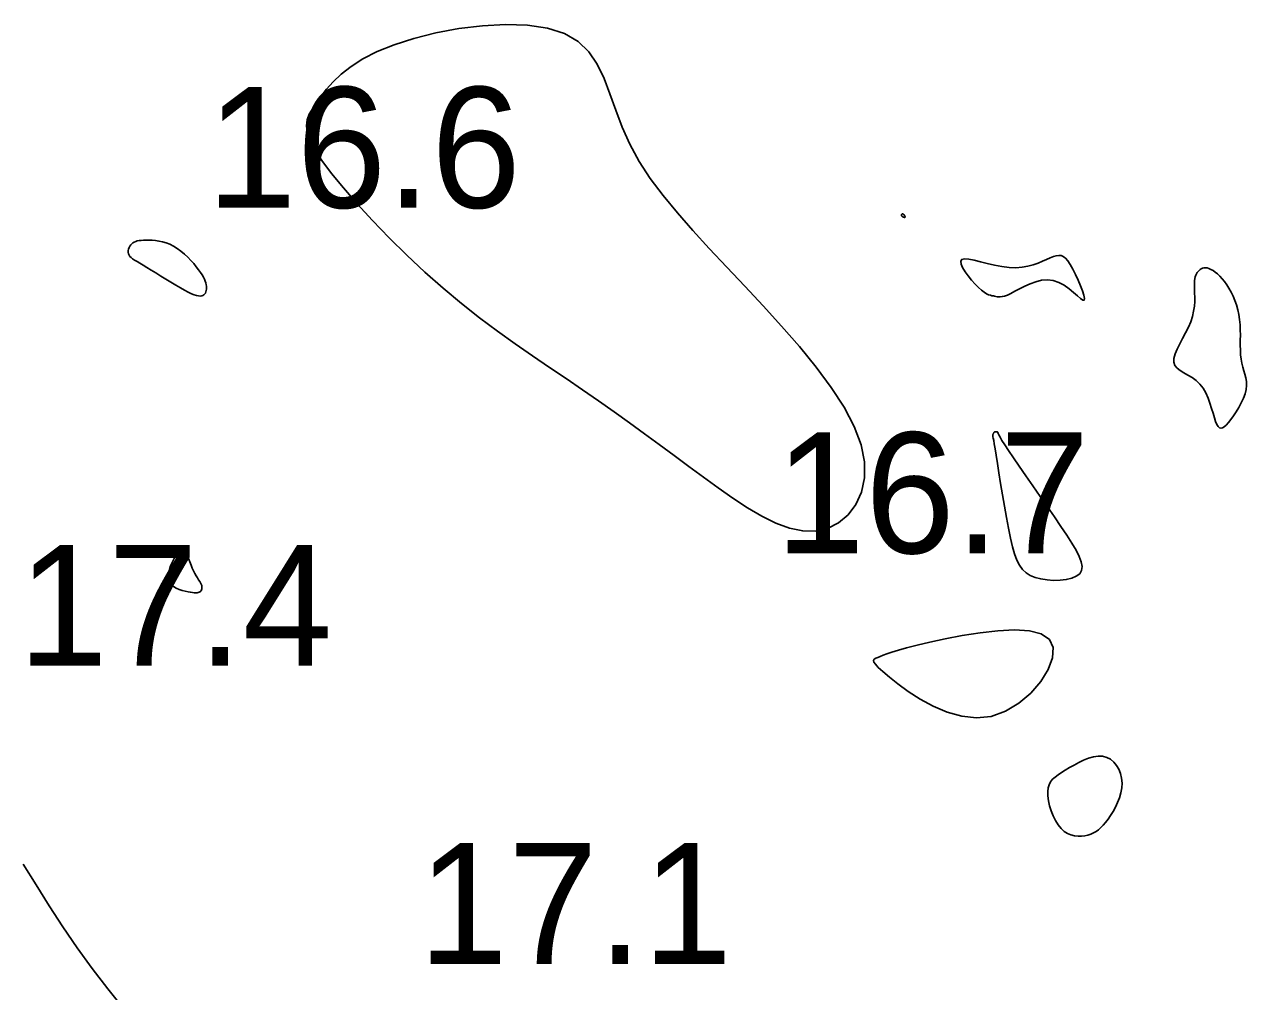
# Model space of a CAD drawing. Extents: x 3040093 to 3056816, y 408076 to 509144.
# Drawn here: x 3046464.9 to 3046515.5, y 435032.9 to 435073 of the extents above; entities that cross this region are included whole.
import ezdxf

# ---------------------------------------------------------------- set-up
doc = ezdxf.new("R2010")
doc.units = 0
doc.layers.add('V-CHAN-CONT-EL17', color=7, linetype='Continuous')
doc.layers.add('V-TOPO-SOUN-0610', color=7, linetype='Continuous')

msp = doc.modelspace()

# ---------------------------------------------------------------- linework, layer by layer
at = {"layer": 'V-CHAN-CONT-EL17'}
for points in [[(3046483.013, 435061.417), (3046483.762, 435060.829), (3046484.502, 435060.276), (3046485.233, 435059.753), (3046485.952, 435059.255), (3046486.659, 435058.775), (3046487.352, 435058.308), (3046488.029, 435057.848), (3046488.69, 435057.39), (3046489.335, 435056.934), (3046489.969, 435056.48), (3046490.593, 435056.027), (3046491.209, 435055.575), (3046491.82, 435055.125), (3046492.429, 435054.676), (3046493.038, 435054.228), (3046493.647, 435053.783), (3046494.256, 435053.355), (3046494.859, 435052.959), (3046495.454, 435052.611), (3046496.037, 435052.325), (3046496.605, 435052.117), (3046497.154, 435052.002), (3046497.68, 435051.996), (3046498.178, 435052.11), (3046498.633, 435052.338), (3046499.03, 435052.672), (3046499.352, 435053.1), (3046499.584, 435053.613), (3046499.708, 435054.202), (3046499.708, 435054.857), (3046499.57, 435055.569), (3046499.282, 435056.326), (3046498.86, 435057.121), (3046498.326, 435057.944), (3046497.702, 435058.784), (3046497.01, 435059.633), (3046496.273, 435060.481), (3046495.511, 435061.319), (3046494.747, 435062.137), (3046494, 435062.927), (3046493.281, 435063.693), (3046492.598, 435064.438), (3046491.957, 435065.167), (3046491.368, 435065.884), (3046490.837, 435066.593), (3046490.372, 435067.3), (3046489.982, 435068.008), (3046489.667, 435068.719), (3046489.405, 435069.421), (3046489.166, 435070.098), (3046488.921, 435070.737), (3046488.64, 435071.321), (3046488.293, 435071.836), (3046487.852, 435072.267), (3046487.288, 435072.599), (3046486.58, 435072.822), (3046485.753, 435072.941), (3046484.842, 435072.969), (3046483.881, 435072.916), (3046482.905, 435072.795), (3046481.948, 435072.616), (3046481.044, 435072.391), (3046480.228, 435072.131), (3046479.527, 435071.846), (3046478.935, 435071.544), (3046478.442, 435071.231), (3046478.034, 435070.914), (3046477.698, 435070.599), (3046477.423, 435070.292), (3046477.196, 435070), (3046477.005, 435069.729), (3046476.841, 435069.483), (3046476.71, 435069.25), (3046476.624, 435069.017), (3046476.593, 435068.768), (3046476.628, 435068.49), (3046476.738, 435068.168), (3046476.936, 435067.788), (3046477.231, 435067.336), (3046477.63, 435066.803), (3046478.123, 435066.199), (3046478.695, 435065.543), (3046479.333, 435064.85), (3046480.023, 435064.137), (3046480.749, 435063.421), (3046481.499, 435062.719), (3046482.258, 435062.046)], [(3046501.282, 435065.014), (3046501.3, 435065.004), (3046501.319, 435064.995), (3046501.338, 435064.988), (3046501.356, 435064.983), (3046501.371, 435064.981), (3046501.383, 435064.982), (3046501.391, 435064.988), (3046501.393, 435064.999), (3046501.391, 435065.013), (3046501.384, 435065.03), (3046501.374, 435065.049), (3046501.362, 435065.067), (3046501.348, 435065.085), (3046501.334, 435065.101), (3046501.32, 435065.113), (3046501.307, 435065.121), (3046501.296, 435065.125), (3046501.285, 435065.126), (3046501.275, 435065.124), (3046501.267, 435065.12), (3046501.259, 435065.114), (3046501.253, 435065.106), (3046501.247, 435065.098), (3046501.243, 435065.09), (3046501.24, 435065.081), (3046501.238, 435065.073), (3046501.239, 435065.063), (3046501.242, 435065.054), (3046501.247, 435065.045), (3046501.255, 435065.035), (3046501.267, 435065.025)], [(3046469.279, 435063.368), (3046469.328, 435063.316), (3046469.394, 435063.265), (3046469.476, 435063.21), (3046469.575, 435063.15), (3046469.692, 435063.081), (3046469.829, 435063.002), (3046469.986, 435062.909), (3046470.164, 435062.801), (3046470.357, 435062.681), (3046470.56, 435062.554), (3046470.769, 435062.424), (3046470.977, 435062.296), (3046471.179, 435062.173), (3046471.37, 435062.061), (3046471.544, 435061.963), (3046471.697, 435061.884), (3046471.83, 435061.822), (3046471.944, 435061.777), (3046472.041, 435061.747), (3046472.124, 435061.731), (3046472.194, 435061.728), (3046472.253, 435061.735), (3046472.302, 435061.752), (3046472.344, 435061.778), (3046472.38, 435061.812), (3046472.408, 435061.852), (3046472.429, 435061.899), (3046472.444, 435061.951), (3046472.453, 435062.008), (3046472.456, 435062.068), (3046472.453, 435062.131), (3046472.443, 435062.197), (3046472.428, 435062.267), (3046472.404, 435062.34), (3046472.371, 435062.42), (3046472.328, 435062.506), (3046472.273, 435062.599), (3046472.206, 435062.702), (3046472.126, 435062.815), (3046472.031, 435062.938), (3046471.923, 435063.069), (3046471.803, 435063.203), (3046471.674, 435063.336), (3046471.536, 435063.466), (3046471.392, 435063.588), (3046471.243, 435063.698), (3046471.09, 435063.792), (3046470.936, 435063.869), (3046470.782, 435063.928), (3046470.63, 435063.972), (3046470.48, 435064.003), (3046470.336, 435064.023), (3046470.199, 435064.035), (3046470.071, 435064.039), (3046469.952, 435064.04), (3046469.845, 435064.037), (3046469.749, 435064.031), (3046469.664, 435064.021), (3046469.587, 435064.007), (3046469.519, 435063.988), (3046469.459, 435063.962), (3046469.405, 435063.93), (3046469.357, 435063.89), (3046469.315, 435063.843), (3046469.278, 435063.789), (3046469.248, 435063.73), (3046469.227, 435063.668), (3046469.214, 435063.605), (3046469.212, 435063.542), (3046469.222, 435063.48), (3046469.243, 435063.422)], [(3046508.817, 435061.623), (3046508.791, 435061.757), (3046508.735, 435061.939), (3046508.655, 435062.154), (3046508.558, 435062.387), (3046508.45, 435062.621), (3046508.339, 435062.841), (3046508.23, 435063.032), (3046508.129, 435063.181), (3046508.034, 435063.29), (3046507.942, 435063.361), (3046507.85, 435063.4), (3046507.753, 435063.409), (3046507.648, 435063.394), (3046507.532, 435063.358), (3046507.402, 435063.305), (3046507.254, 435063.24), (3046507.088, 435063.167), (3046506.904, 435063.093), (3046506.701, 435063.024), (3046506.479, 435062.965), (3046506.238, 435062.921), (3046505.979, 435062.9), (3046505.7, 435062.906), (3046505.403, 435062.943), (3046505.099, 435063.002), (3046504.797, 435063.074), (3046504.511, 435063.147), (3046504.25, 435063.211), (3046504.027, 435063.255), (3046503.853, 435063.269), (3046503.74, 435063.241), (3046503.694, 435063.166), (3046503.709, 435063.049), (3046503.772, 435062.902), (3046503.874, 435062.735), (3046504.003, 435062.558), (3046504.147, 435062.383), (3046504.295, 435062.219), (3046504.437, 435062.077), (3046504.562, 435061.965), (3046504.672, 435061.882), (3046504.767, 435061.822), (3046504.85, 435061.782), (3046504.923, 435061.756), (3046504.987, 435061.74), (3046505.046, 435061.729), (3046505.1, 435061.72), (3046505.153, 435061.709), (3046505.207, 435061.698), (3046505.266, 435061.69), (3046505.335, 435061.69), (3046505.416, 435061.701), (3046505.514, 435061.726), (3046505.632, 435061.769), (3046505.774, 435061.834), (3046505.943, 435061.923), (3046506.134, 435062.025), (3046506.345, 435062.133), (3046506.57, 435062.234), (3046506.806, 435062.319), (3046507.047, 435062.378), (3046507.29, 435062.399), (3046507.53, 435062.372), (3046507.763, 435062.293), (3046507.984, 435062.172), (3046508.189, 435062.027), (3046508.372, 435061.877), (3046508.531, 435061.737), (3046508.658, 435061.625), (3046508.752, 435061.558), (3046508.805, 435061.553)], [(3046513.731, 435057.912), (3046513.844, 435057.716), (3046513.939, 435057.505), (3046514.019, 435057.289), (3046514.088, 435057.075), (3046514.148, 435056.872), (3046514.202, 435056.689), (3046514.253, 435056.533), (3046514.305, 435056.412), (3046514.357, 435056.327), (3046514.413, 435056.275), (3046514.473, 435056.256), (3046514.539, 435056.269), (3046514.612, 435056.313), (3046514.694, 435056.386), (3046514.786, 435056.488), (3046514.889, 435056.616), (3046514.999, 435056.767), (3046515.111, 435056.935), (3046515.219, 435057.116), (3046515.318, 435057.303), (3046515.405, 435057.493), (3046515.473, 435057.68), (3046515.517, 435057.859), (3046515.535, 435058.027), (3046515.529, 435058.186), (3046515.506, 435058.338), (3046515.47, 435058.487), (3046515.427, 435058.636), (3046515.382, 435058.788), (3046515.341, 435058.947), (3046515.308, 435059.116), (3046515.288, 435059.298), (3046515.279, 435059.49), (3046515.276, 435059.691), (3046515.277, 435059.898), (3046515.279, 435060.11), (3046515.277, 435060.325), (3046515.268, 435060.539), (3046515.248, 435060.75), (3046515.216, 435060.958), (3046515.171, 435061.16), (3046515.115, 435061.356), (3046515.049, 435061.543), (3046514.975, 435061.722), (3046514.894, 435061.891), (3046514.807, 435062.048), (3046514.716, 435062.193), (3046514.622, 435062.326), (3046514.526, 435062.444), (3046514.429, 435062.549), (3046514.334, 435062.64), (3046514.239, 435062.718), (3046514.148, 435062.781), (3046514.061, 435062.831), (3046513.979, 435062.866), (3046513.904, 435062.888), (3046513.835, 435062.896), (3046513.771, 435062.893), (3046513.713, 435062.88), (3046513.66, 435062.857), (3046513.612, 435062.827), (3046513.568, 435062.79), (3046513.529, 435062.749), (3046513.493, 435062.703), (3046513.461, 435062.652), (3046513.434, 435062.594), (3046513.412, 435062.527), (3046513.394, 435062.449), (3046513.381, 435062.359), (3046513.375, 435062.255), (3046513.374, 435062.135), (3046513.378, 435061.999), (3046513.384, 435061.846), (3046513.388, 435061.679), (3046513.386, 435061.498), (3046513.372, 435061.304), (3046513.343, 435061.1), (3046513.295, 435060.885), (3046513.223, 435060.663), (3046513.125, 435060.433), (3046513.01, 435060.201), (3046512.888, 435059.97), (3046512.768, 435059.744), (3046512.662, 435059.529), (3046512.579, 435059.329), (3046512.529, 435059.147), (3046512.524, 435058.989), (3046512.57, 435058.857), (3046512.661, 435058.744), (3046512.787, 435058.645), (3046512.937, 435058.551), (3046513.104, 435058.456), (3046513.276, 435058.351), (3046513.444, 435058.23), (3046513.598, 435058.085)], [(3046505.02, 435055.952), (3046505.023, 435055.936), (3046505.03, 435055.902), (3046505.042, 435055.842), (3046505.06, 435055.746), (3046505.086, 435055.603), (3046505.12, 435055.403), (3046505.163, 435055.138), (3046505.216, 435054.801), (3046505.278, 435054.405), (3046505.348, 435053.966), (3046505.424, 435053.501), (3046505.504, 435053.025), (3046505.587, 435052.557), (3046505.672, 435052.111), (3046505.757, 435051.705), (3046505.841, 435051.351), (3046505.928, 435051.049), (3046506.022, 435050.794), (3046506.13, 435050.583), (3046506.254, 435050.409), (3046506.4, 435050.27), (3046506.572, 435050.16), (3046506.775, 435050.076), (3046507.011, 435050.013), (3046507.27, 435049.973), (3046507.54, 435049.954), (3046507.809, 435049.96), (3046508.064, 435049.989), (3046508.293, 435050.044), (3046508.483, 435050.124), (3046508.623, 435050.231), (3046508.703, 435050.366), (3046508.723, 435050.53), (3046508.689, 435050.723), (3046508.605, 435050.948), (3046508.474, 435051.205), (3046508.302, 435051.496), (3046508.091, 435051.822), (3046507.848, 435052.184), (3046507.576, 435052.58), (3046507.284, 435053.002), (3046506.983, 435053.435), (3046506.682, 435053.867), (3046506.391, 435054.286), (3046506.12, 435054.678), (3046505.878, 435055.031), (3046505.675, 435055.332), (3046505.518, 435055.571), (3046505.403, 435055.753), (3046505.324, 435055.887), (3046505.274, 435055.979), (3046505.246, 435056.039), (3046505.234, 435056.073), (3046505.23, 435056.09), (3046505.228, 435056.098), (3046505.224, 435056.103), (3046505.215, 435056.106), (3046505.204, 435056.109), (3046505.19, 435056.11), (3046505.175, 435056.111), (3046505.16, 435056.111), (3046505.145, 435056.11), (3046505.131, 435056.108), (3046505.119, 435056.106), (3046505.108, 435056.104), (3046505.099, 435056.101), (3046505.091, 435056.096), (3046505.084, 435056.091), (3046505.077, 435056.084), (3046505.071, 435056.075), (3046505.064, 435056.065), (3046505.057, 435056.053), (3046505.05, 435056.04), (3046505.043, 435056.025), (3046505.036, 435056.011), (3046505.03, 435055.996), (3046505.026, 435055.983), (3046505.022, 435055.971), (3046505.02, 435055.961)], [(3046472.206, 435049.501), (3046472.229, 435049.529), (3046472.247, 435049.562), (3046472.259, 435049.6), (3046472.265, 435049.642), (3046472.263, 435049.688), (3046472.253, 435049.738), (3046472.234, 435049.793), (3046472.206, 435049.851), (3046472.17, 435049.914), (3046472.127, 435049.984), (3046472.079, 435050.06), (3046472.028, 435050.145), (3046471.974, 435050.24), (3046471.92, 435050.346), (3046471.866, 435050.463), (3046471.814, 435050.592), (3046471.763, 435050.726), (3046471.711, 435050.857), (3046471.656, 435050.976), (3046471.598, 435051.075), (3046471.533, 435051.146), (3046471.462, 435051.179), (3046471.382, 435051.168), (3046471.293, 435051.107), (3046471.2, 435051.002), (3046471.109, 435050.864), (3046471.025, 435050.702), (3046470.954, 435050.527), (3046470.903, 435050.348), (3046470.877, 435050.176), (3046470.882, 435050.021), (3046470.922, 435049.89), (3046470.993, 435049.782), (3046471.088, 435049.696), (3046471.2, 435049.627), (3046471.322, 435049.575), (3046471.449, 435049.535), (3046471.573, 435049.505), (3046471.688, 435049.482), (3046471.789, 435049.465), (3046471.875, 435049.452), (3046471.949, 435049.444), (3046472.011, 435049.441), (3046472.064, 435049.443), (3046472.108, 435049.449), (3046472.146, 435049.462), (3046472.178, 435049.479)], [(3046505.551, 435044.535), (3046506.107, 435044.87), (3046506.601, 435045.293), (3046507.012, 435045.77), (3046507.317, 435046.266), (3046507.493, 435046.745), (3046507.518, 435047.172), (3046507.369, 435047.514), (3046507.033, 435047.742), (3046506.539, 435047.867), (3046505.926, 435047.905), (3046505.231, 435047.874), (3046504.494, 435047.79), (3046503.754, 435047.671), (3046503.047, 435047.534), (3046502.415, 435047.397), (3046501.885, 435047.273), (3046501.455, 435047.164), (3046501.112, 435047.07), (3046500.842, 435046.989), (3046500.635, 435046.919), (3046500.477, 435046.86), (3046500.356, 435046.809), (3046500.258, 435046.767), (3046500.176, 435046.73), (3046500.116, 435046.692), (3046500.086, 435046.643), (3046500.097, 435046.576), (3046500.158, 435046.482), (3046500.279, 435046.352), (3046500.469, 435046.179), (3046500.738, 435045.954), (3046501.092, 435045.675), (3046501.521, 435045.362), (3046502.013, 435045.044), (3046502.555, 435044.747), (3046503.133, 435044.5), (3046503.735, 435044.328), (3046504.348, 435044.261), (3046504.958, 435044.324)], [(3046509.086, 435039.451), (3046509.198, 435039.5), (3046509.304, 435039.561), (3046509.405, 435039.634), (3046509.503, 435039.72), (3046509.6, 435039.822), (3046509.697, 435039.939), (3046509.797, 435040.073), (3046509.9, 435040.224), (3046510.003, 435040.391), (3046510.101, 435040.57), (3046510.191, 435040.76), (3046510.267, 435040.957), (3046510.327, 435041.159), (3046510.365, 435041.362), (3046510.377, 435041.565), (3046510.36, 435041.765), (3046510.316, 435041.956), (3046510.245, 435042.135), (3046510.15, 435042.297), (3046510.033, 435042.436), (3046509.896, 435042.548), (3046509.741, 435042.629), (3046509.57, 435042.674), (3046509.386, 435042.679), (3046509.191, 435042.65), (3046508.99, 435042.593), (3046508.787, 435042.513), (3046508.585, 435042.418), (3046508.388, 435042.313), (3046508.201, 435042.205), (3046508.026, 435042.099), (3046507.868, 435042.001), (3046507.728, 435041.908), (3046507.606, 435041.816), (3046507.503, 435041.72), (3046507.42, 435041.615), (3046507.358, 435041.498), (3046507.318, 435041.365), (3046507.3, 435041.21), (3046507.304, 435041.031), (3046507.331, 435040.835), (3046507.377, 435040.627), (3046507.441, 435040.416), (3046507.522, 435040.21), (3046507.618, 435040.014), (3046507.728, 435039.837), (3046507.849, 435039.686), (3046507.98, 435039.567), (3046508.118, 435039.478), (3046508.262, 435039.417), (3046508.408, 435039.379), (3046508.553, 435039.363), (3046508.697, 435039.366), (3046508.835, 435039.383), (3046508.965, 435039.412)]]:
    msp.add_lwpolyline(points, close=True, dxfattribs=at)
msp.add_lwpolyline([(3046469.024, 435032.223), (3046468.36, 435033.051), (3046467.712, 435033.892), (3046467.094, 435034.745), (3046466.505, 435035.609), (3046465.94, 435036.478), (3046465.393, 435037.348), (3046464.86, 435038.214)], dxfattribs=at)

# ---------------------------------------------------------------- texts
at = {"layer": 'V-TOPO-SOUN-0610'}
for s, p in [('16.6 ', (3046472.463, 435065.38)), ('16.7 ', (3046496.013, 435051.08)), ('17.4 ', (3046464.653, 435046.42)), ('17.1 ', (3046481.223, 435034.08))]:
    msp.add_text(s, height=5, dxfattribs=at).set_placement(p)

doc.saveas('drawing.dxf')
